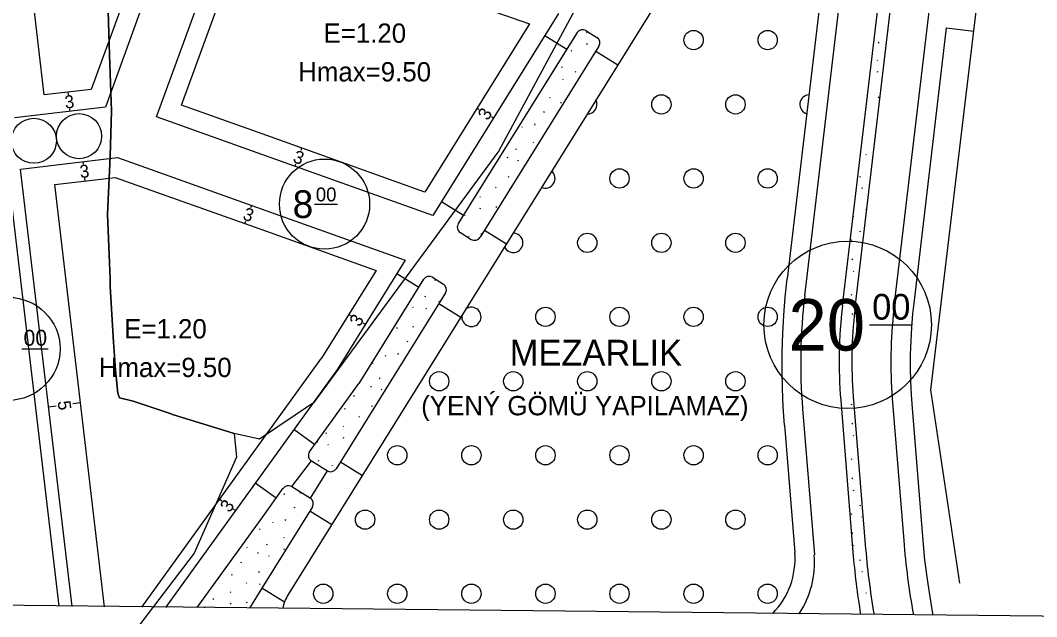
# Model space of a CAD drawing. Extents: x 419396 to 421519, y 4453567 to 4456767.
# Drawn here: x 421221.7 to 421379.5, y 4454304 to 4454396.7 of the extents above; entities that cross this region are included whole.
import ezdxf

# ---------------------------------------------------------------- set-up
doc = ezdxf.new("R2010")
doc.units = 0
for name, color, linetype in [('0_KADASTRO', 7, 'Continuous'), ('Level 20', 7, 'Continuous'), ('Level 28', 7, 'Continuous'), ('Level 29', 7, 'Continuous'), ('Level 30', 7, 'Continuous'), ('Level 41', 7, 'Continuous'), ('Level 42', 7, 'Continuous'), ('Level 55', 7, 'Continuous'), ('Level 58', 7, 'Continuous'), ('Level 61', 7, 'Continuous'), ('Level 62', 7, 'Continuous'), ('Level 9', 7, 'Continuous'), ('Y_Lejant', 7, 'Continuous')]:
    doc.layers.add(name, color=color, linetype=linetype)

msp = doc.modelspace()

# ---------------------------------------------------------------- linework, layer by layer
at = {"layer": '0_KADASTRO'}
for points in [[(421319.06, 4454419.29), (421295.98, 4454376.38), (421267.2, 4454337.26), (421258.81, 4454331.6), (421254.88, 4454332.49), (421245.33, 4454335.45), (421244.95, 4454335.61), (421239.19, 4454337.52), (421237.08, 4454338.03), (421236.83, 4454338.78), (421236.46, 4454342.32), (421236.16, 4454346.67), (421235.62, 4454355.32), (421235.65, 4454356.52), (421235.54, 4454359.01), (421235.21, 4454366.54), (421235.66, 4454375.5), (421235.85, 4454382.61), (421235.54, 4454391.31), (421235.37, 4454396.39), (421235.2, 4454401.44)], [(421235.2, 4454401.44), (421235.37, 4454396.39), (421235.54, 4454391.31), (421235.85, 4454382.61), (421235.66, 4454375.5), (421235.21, 4454366.54), (421235.54, 4454359.01), (421235.65, 4454356.52), (421235.62, 4454355.32), (421236.16, 4454346.67), (421236.46, 4454342.32), (421236.83, 4454338.78), (421237.08, 4454338.03), (421239.19, 4454337.52), (421244.95, 4454335.61), (421245.33, 4454335.45), (421254.88, 4454332.49), (421255.26, 4454328.81), (421248.66, 4454313.91), (421235.22, 4454296.24)]]:
    msp.add_lwpolyline(points, dxfattribs=at)
at = {"layer": 'Level 20'}
for p, q in [((421225.41, 4454385.08), (421215.24, 4454471.52)), ((421258.35, 4454456.47), (421232.7, 4454385.94)), ((421246.71, 4454383.48), (421256.87, 4454411.44)), ((421260.27, 4454410.25), (421300.73, 4454396.12)), ((421300.73, 4454396.12), (421284.49, 4454369.99)), ((421232.7, 4454385.94), (421225.41, 4454385.08)), ((421229.06, 4454385.51), (421229.1, 4454385.12)), ((421229.41, 4454382.53), (421229.36, 4454382.93)), ((421259.94, 4454378.76), (421246.71, 4454383.48)), ((421292.61, 4454383.05), (421292.95, 4454382.84)), ((421295.16, 4454381.47), (421294.82, 4454381.68)), ((421259.94, 4454378.76), (421259.94, 4454378.76)), ((421259.94, 4454378.76), (421259.94, 4454378.76)), ((421259.94, 4454378.76), (421259.94, 4454378.76)), ((421284.49, 4454369.99), (421259.94, 4454378.76)), ((421265.35, 4454376.82), (421265.22, 4454376.45)), ((421231.39, 4454374.71), (421231.44, 4454374.31)), ((421264.35, 4454374), (421264.48, 4454374.37)), ((421227.04, 4454371.18), (421236.43, 4454372.28)), ((421231.74, 4454371.73), (421231.69, 4454372.13)), ((421236.43, 4454372.28), (421259.78, 4454363.95)), ((421234.76, 4454305.59), (421227.04, 4454371.18)), ((421257.56, 4454367.93), (421257.42, 4454367.55)), ((421256.55, 4454365.1), (421256.68, 4454365.48)), ((421259.78, 4454363.95), (421259.78, 4454363.95)), ((421259.78, 4454363.95), (421259.78, 4454363.95)), ((421259.78, 4454363.95), (421259.78, 4454363.95)), ((421259.78, 4454363.95), (421276.93, 4454357.82)), ((421276.93, 4454357.82), (421268.45, 4454344.18)), ((421272.69, 4454351), (421273.03, 4454350.79)), ((421275.23, 4454349.42), (421274.9, 4454349.63)), ((421259.45, 4454331.7), (421268.45, 4454344.18)), ((421226.07, 4454336.65), (421227.26, 4454336.79)), ((421231.04, 4454337.24), (421229.85, 4454337.1)), ((421240.58, 4454305.53), (421259.45, 4454331.7)), ((421259.45, 4454331.7), (421259.45, 4454331.7)), ((421259.45, 4454331.7), (421259.45, 4454331.7)), ((421259.45, 4454331.7), (421259.45, 4454331.7)), ((421252.65, 4454322.27), (421252.97, 4454322.03)), ((421255.08, 4454320.51), (421254.76, 4454320.75))]:
    msp.add_line(p, q, dxfattribs=at)
at = {"layer": 'Level 28'}
for p, q in [((421339.65, 4454430.32), (421263.29, 4454307.46)), ((421349.18, 4454427.55), (421340.76, 4454356.51)), ((421365.51, 4454395.49), (421369.74, 4454394.99)), ((421308.13, 4454394.76), (421289.68, 4454365.09)), ((421303.14, 4454394.31), (421306.54, 4454392.2)), ((421309.5, 4454395.08), (421311.2, 4454394.02)), ((421311.52, 4454392.64), (421293.08, 4454362.97)), ((421311.05, 4454391.88), (421314.45, 4454389.77)), ((421290.48, 4454366.37), (421287.09, 4454368.48)), ((421290.01, 4454363.71), (421291.7, 4454362.65)), ((421293.76, 4454364.07), (421297.16, 4454361.96)), ((421280.16, 4454357.33), (421283.55, 4454355.22)), ((421284.31, 4454356.44), (421274.27, 4454340.28)), ((421285.68, 4454356.76), (421287.38, 4454355.7)), ((421340.46, 4454353.69), (421340.76, 4454356.51)), ((421287.7, 4454354.32), (421270.73, 4454327.03)), ((421286.69, 4454352.7), (421290.09, 4454350.58)), ((421340.23, 4454350.85), (421340.46, 4454353.69)), ((421340.07, 4454348.01), (421340.23, 4454350.85)), ((421339.98, 4454345.17), (421340.07, 4454348.01)), ((421339.96, 4454342.32), (421339.98, 4454345.17)), ((421340.02, 4454339.48), (421339.96, 4454342.32)), ((421266.61, 4454329.67), (421274.27, 4454340.28)), ((421340.14, 4454336.64), (421340.02, 4454339.48)), ((421340.33, 4454333.8), (421340.14, 4454336.64)), ((421340.33, 4454333.8), (421341.93, 4454313.99)), ((421267.39, 4454330.75), (421264.15, 4454333.09)), ((421263.85, 4454324.24), (421266.9, 4454328.23)), ((421266.9, 4454328.23), (421269.36, 4454326.7)), ((421271.41, 4454328.11), (421274.8, 4454325.99)), ((421266.72, 4454322.46), (421269.36, 4454326.7)), ((421259.37, 4454323.9), (421258.15, 4454324.78)), ((421263.85, 4454324.24), (421266.72, 4454322.46)), ((421259.32, 4454319.55), (421262.51, 4454323.98)), ((421259.37, 4454323.9), (421259.37, 4454323.9)), ((421259.37, 4454323.9), (421259.37, 4454323.9)), ((421259.37, 4454323.9), (421259.37, 4454323.9)), ((421261.4, 4454322.44), (421259.37, 4454323.9)), ((421267.04, 4454321.08), (421259.21, 4454308.48)), ((421249.15, 4454305.44), (421259.32, 4454319.55)), ((421259.32, 4454319.55), (421259.32, 4454319.55)), ((421259.32, 4454319.55), (421259.32, 4454319.55)), ((421259.32, 4454319.55), (421259.32, 4454319.55)), ((421266.66, 4454320.47), (421270.06, 4454318.36)), ((421259.21, 4454308.48), (421257.26, 4454305.36)), ((421259.21, 4454308.47), (421259.2, 4454308.47)), ((421259.21, 4454308.48), (421259.21, 4454308.48)), ((421259.21, 4454308.48), (421259.21, 4454308.48)), ((421259.21, 4454308.48), (421259.21, 4454308.48)), ((421259.21, 4454308.47), (421259.21, 4454308.47)), ((421259.21, 4454308.47), (421259.21, 4454308.47)), ((421259.21, 4454308.47), (421259.21, 4454308.47)), ((421262.71, 4454306.29), (421259.21, 4454308.47))]:
    msp.add_line(p, q, dxfattribs=at)
for centre, radius, start, end in [((421308.98, 4454394.23), 1, 58.1345, 148.1345), ((421310.68, 4454393.17), 1, 328.1345, 58.1345), ((421290.53, 4454364.56), 1, 148.1345, 238.1345), ((421292.23, 4454363.5), 1, 238.1345, 328.1345), ((421285.16, 4454355.91), 1, 58.1345, 148.1345), ((421286.85, 4454354.85), 1, 328.1345, 58.1345), ((421267.42, 4454329.08), 1, 144.2091, 238.1345), ((421269.89, 4454327.55), 1, 238.1345, 328.1345), ((421263.32, 4454323.39), 1, 58.1345, 144.2091), ((421266.19, 4454321.61), 1, 328.1345, 58.1345), ((421329.9, 4454313.02), 12.07, 315.4171, 4.6107), ((421268.88, 4454303.99), 6.59, 148.1345, 168.144)]:
    msp.add_arc(centre, radius, start, end, dxfattribs=at)
at = {"layer": 'Level 29'}
for p, q in [((421260.73, 4454454.24), (421234.89, 4454383.18)), ((421242.85, 4454381.67), (421255.06, 4454415.25)), ((421305.26, 4454397.72), (421285.76, 4454366.35)), ((421360.5, 4454353.15), (421365.51, 4454395.49)), ((421234.89, 4454383.18), (421220.79, 4454381.52)), ((421259.91, 4454375.58), (421242.85, 4454381.67)), ((421221.73, 4454373.57), (421236.78, 4454375.34)), ((421236.78, 4454375.34), (421259.82, 4454367.12)), ((421259.91, 4454375.58), (421259.91, 4454375.58)), ((421259.91, 4454375.58), (421259.91, 4454375.58)), ((421259.91, 4454375.58), (421259.91, 4454375.58)), ((421285.76, 4454366.35), (421259.91, 4454375.58)), ((421229.72, 4454305.64), (421221.73, 4454373.57)), ((421259.82, 4454367.12), (421259.82, 4454367.12)), ((421259.82, 4454367.12), (421259.82, 4454367.12)), ((421259.82, 4454367.12), (421259.82, 4454367.12)), ((421259.82, 4454367.12), (421281.44, 4454359.4)), ((421281.44, 4454359.4), (421270.94, 4454342.51)), ((421360.28, 4454351.07), (421360.5, 4454353.15)), ((421360.11, 4454348.98), (421360.28, 4454351.07)), ((421359.99, 4454346.88), (421360.11, 4454348.98)), ((421359.92, 4454344.79), (421359.99, 4454346.88)), ((421359.91, 4454342.69), (421359.92, 4454344.79)), ((421270.94, 4454342.51), (421259.39, 4454326.49)), ((421359.95, 4454340.6), (421359.91, 4454342.69)), ((421360.04, 4454338.5), (421359.95, 4454340.6)), ((421360.18, 4454336.41), (421360.04, 4454338.5)), ((421361.79, 4454316.5), (421360.18, 4454336.41)), ((421259.39, 4454326.49), (421244.25, 4454305.49)), ((421259.39, 4454326.49), (421259.39, 4454326.49)), ((421259.39, 4454326.49), (421259.39, 4454326.49)), ((421259.39, 4454326.49), (421259.39, 4454326.49)), ((421362.14, 4454312.8), (421361.79, 4454316.5)), ((421362.62, 4454309.12), (421362.14, 4454312.8)), ((421363.2, 4454305.45), (421362.62, 4454309.12)), ((421363.43, 4454304.28), (421363.2, 4454305.45))]:
    msp.add_line(p, q, dxfattribs=at)
at = {"layer": 'Level 41'}
for p, q in [((421356.38, 4454395.06), (421356.42, 4454395.14)), ((421309.61, 4454394.84), (421309.68, 4454394.73)), ((421307.22, 4454392), (421307.29, 4454391.89)), ((421309.66, 4454392.92), (421309.74, 4454393.08)), ((421354.95, 4454393.13), (421355.02, 4454393.29)), ((421354.71, 4454390.54), (421354.78, 4454390.43)), ((421305.76, 4454389.33), (421305.83, 4454389.49)), ((421303.78, 4454387.76), (421303.84, 4454387.67)), ((421305.87, 4454387.59), (421305.94, 4454387.48)), ((421307.85, 4454388.71), (421307.92, 4454388.6)), ((421354.77, 4454388.61), (421354.84, 4454388.77)), ((421303.84, 4454384.75), (421303.91, 4454384.64)), ((421354.95, 4454384.62), (421355.02, 4454384.78)), ((421302.99, 4454382.35), (421303.06, 4454382.51)), ((421305.59, 4454383.96), (421305.61, 4454383.8)), ((421354.71, 4454382.03), (421354.78, 4454381.92)), ((421299.56, 4454380.2), (421299.63, 4454380.09)), ((421301.55, 4454380.41), (421301.62, 4454380.57)), ((421301.31, 4454377.82), (421301.38, 4454377.71)), ((421298.67, 4454376.63), (421298.74, 4454376.78)), ((421297.3, 4454375.45), (421297.32, 4454375.29)), ((421298.93, 4454374.98), (421299, 4454374.87)), ((421352.96, 4454375.9), (421353.03, 4454375.79)), ((421297.47, 4454372.31), (421297.54, 4454372.47)), ((421352.07, 4454372.32), (421352.14, 4454372.48)), ((421295.48, 4454370.76), (421295.55, 4454370.65)), ((421297.57, 4454370.57), (421297.65, 4454370.46)), ((421352.33, 4454370.68), (421352.4, 4454370.57)), ((421293.02, 4454369.31), (421293.09, 4454369.2)), ((421293.08, 4454367.39), (421293.15, 4454367.55)), ((421295.54, 4454367.73), (421295.61, 4454367.62)), ((421352.96, 4454367.39), (421353.03, 4454367.28)), ((421290.64, 4454366.47), (421290.71, 4454366.36)), ((421350.98, 4454366.26), (421351.04, 4454366.16)), ((421352.07, 4454363.81), (421352.14, 4454363.97)), ((421291.27, 4454363.18), (421291.34, 4454363.07)), ((421293.26, 4454363.39), (421293.33, 4454363.55)), ((421350.7, 4454362.64), (421350.72, 4454362.48)), ((421352.33, 4454362.17), (421352.4, 4454362.06)), ((421350.86, 4454359.49), (421350.93, 4454359.65)), ((421350.97, 4454357.76), (421351.04, 4454357.65)), ((421286.02, 4454356.39), (421286.09, 4454356.28)), ((421350.7, 4454354.13), (421350.72, 4454353.97)), ((421284.55, 4454353.71), (421284.62, 4454353.87)), ((421286.65, 4454353.1), (421286.72, 4454352.99)), ((421282.56, 4454352.17), (421282.63, 4454352.06)), ((421284.66, 4454351.98), (421284.73, 4454351.87)), ((421350.86, 4454350.98), (421350.93, 4454351.14)), ((421280.17, 4454348.79), (421280.24, 4454348.95)), ((421282.63, 4454349.14), (421282.7, 4454349.03)), ((421350.97, 4454349.25), (421351.02, 4454349.17)), ((421281.78, 4454346.73), (421281.85, 4454346.89)), ((421348.94, 4454346.41), (421349.01, 4454346.3)), ((421280.34, 4454344.79), (421280.41, 4454344.95)), ((421350.7, 4454345.62), (421350.72, 4454345.46)), ((421276.37, 4454343.47), (421276.44, 4454343.36)), ((421278.36, 4454344.59), (421278.43, 4454344.48)), ((421280.11, 4454342.2), (421280.14, 4454342.16)), ((421277.47, 4454341.01), (421277.54, 4454341.17)), ((421348.87, 4454340.93), (421348.94, 4454340.82)), ((421273.49, 4454338.22), (421273.56, 4454338.38)), ((421276.1, 4454339.84), (421276.11, 4454339.68)), ((421277.73, 4454339.37), (421277.8, 4454339.26)), ((421276.26, 4454336.69), (421276.33, 4454336.85)), ((421350.7, 4454337.11), (421350.72, 4454336.95)), ((421272.05, 4454336.28), (421272.12, 4454336.44)), ((421271.81, 4454333.69), (421271.89, 4454333.59)), ((421274.27, 4454335.15), (421274.34, 4454335.04)), ((421350.86, 4454333.96), (421350.93, 4454334.12)), ((421269.17, 4454332.5), (421269.24, 4454332.66)), ((421350.97, 4454332.23), (421351.04, 4454332.12)), ((421267.8, 4454331.32), (421267.82, 4454331.17)), ((421269.43, 4454330.86), (421269.5, 4454330.75)), ((421271.87, 4454331.77), (421271.94, 4454331.93)), ((421267.97, 4454328.18), (421268.04, 4454328.34)), ((421270.06, 4454327.57), (421270.13, 4454327.46)), ((421350.7, 4454328.6), (421350.72, 4454328.44)), ((421350.86, 4454325.45), (421350.93, 4454325.61)), ((421262.64, 4454322.99), (421262.71, 4454323.15)), ((421265.1, 4454323.34), (421265.17, 4454323.23)), ((421350.97, 4454323.72), (421351.04, 4454323.61)), ((421264.25, 4454320.93), (421264.32, 4454321.09)), ((421352.07, 4454321.26), (421352.14, 4454321.42)), ((421350.7, 4454320.09), (421350.72, 4454319.93)), ((421352.33, 4454319.62), (421352.4, 4454319.51)), ((421260.83, 4454318.78), (421260.9, 4454318.68)), ((421262.81, 4454318.99), (421262.89, 4454319.15)), ((421265.03, 4454317.86), (421265.03, 4454317.86)), ((421258.84, 4454317.66), (421258.91, 4454317.56)), ((421262.58, 4454316.4), (421262.65, 4454316.3)), ((421350.86, 4454316.94), (421350.93, 4454317.1)), ((421256.81, 4454314.83), (421256.88, 4454314.72)), ((421259.94, 4454315.21), (421260.01, 4454315.37)), ((421350.97, 4454315.21), (421351.04, 4454315.1)), ((421258.57, 4454314.03), (421258.58, 4454313.87)), ((421260.2, 4454313.56), (421260.27, 4454313.46)), ((421262.64, 4454314.48), (421262.71, 4454314.64)), ((421255.96, 4454312.42), (421256.03, 4454312.58)), ((421352.07, 4454312.75), (421352.14, 4454312.91)), ((421252.58, 4454310.2), (421252.6, 4454310.17)), ((421254.52, 4454310.48), (421254.59, 4454310.64)), ((421258.73, 4454310.89), (421258.8, 4454311.05)), ((421352.33, 4454311.11), (421352.4, 4454311)), ((421256.74, 4454309.35), (421256.81, 4454309.24)), ((421258.84, 4454309.15), (421258.91, 4454309.05)), ((421251.64, 4454306.7), (421251.72, 4454306.86)), ((421254.29, 4454307.89), (421254.36, 4454307.79)), ((421352.96, 4454307.82), (421353.03, 4454307.71)), ((421250.27, 4454305.52), (421250.28, 4454305.43)), ((421254.34, 4454305.97), (421254.42, 4454306.13)), ((421256.81, 4454306.32), (421256.88, 4454306.21))]:
    msp.add_line(p, q, dxfattribs=at)
at = {"layer": 'Level 42'}
for centre in [(421326.22, 4454393.61), (421337.72, 4454393.61), (421321.22, 4454383.61), (421332.72, 4454383.61), (421314.72, 4454372.11), (421326.22, 4454372.11), (421337.72, 4454372.11), (421309.72, 4454362.11), (421321.22, 4454362.11), (421332.72, 4454362.11), (421303.22, 4454350.61), (421314.72, 4454350.61), (421326.22, 4454350.61), (421337.72, 4454350.61), (421286.72, 4454340.61), (421298.22, 4454340.61), (421309.72, 4454340.61), (421321.22, 4454340.61), (421332.72, 4454340.61), (421280.22, 4454329.11), (421291.72, 4454329.11), (421303.22, 4454329.11), (421314.72, 4454329.11), (421326.22, 4454329.11), (421337.72, 4454329.11), (421275.22, 4454319.11), (421286.72, 4454319.11), (421298.22, 4454319.11), (421309.72, 4454319.11), (421321.22, 4454319.11), (421332.72, 4454319.11), (421268.72, 4454307.61), (421280.22, 4454307.61), (421291.72, 4454307.61), (421303.22, 4454307.61), (421314.72, 4454307.61), (421326.22, 4454307.61), (421337.72, 4454307.61)]:
    msp.add_circle(centre, 1.5, dxfattribs=at)
for centre, start, end in [((421309.72, 4454383.61), 268.5231, 27.7461), ((421344.22, 4454383.61), 92.8833, 253.5965), ((421303.22, 4454372.11), 246.1067, 50.1625), ((421298.22, 4454362.11), 204.7782, 91.491), ((421291.72, 4454350.61), 171.6409, 124.6283)]:
    msp.add_arc(centre, 1.5, start, end, dxfattribs=at)
at = {"layer": 'Level 55'}
for centre in [(421223.8, 4454377.96), (421230.81, 4454378.68)]:
    msp.add_circle(centre, 3.5, dxfattribs=at)
at = {"layer": 'Level 58'}
for p, q in [((421267.36, 4454368.12), (421270.91, 4454368.12)), ((421353.54, 4454349.38), (421360.14, 4454349.38)), ((421353.54, 4454349.38), (421360.14, 4454349.38)), ((421221.95, 4454345.64), (421226.01, 4454345.64))]:
    msp.add_line(p, q, dxfattribs=at)
for centre, radius in [((421268.92, 4454368.12), 7), ((421350.14, 4454349.38), 13), ((421350.14, 4454349.38), 13), ((421219.86, 4454345.64), 8)]:
    msp.add_circle(centre, radius, dxfattribs=at)
at = {"layer": 'Level 62'}
for p, q in [((421349.33, 4454352.37), (421365.29, 4454486.99)), ((421351.26, 4454351.67), (421367.1, 4454485.24)), ((421227.7, 4454305.66), (421207.92, 4454473.88)), ((421357.32, 4454351.79), (421370.76, 4454465.18)), ((421343.47, 4454353.88), (421352.13, 4454426.98)), ((421349.06, 4454337.63), (421350.96, 4454314.07)), ((421351.01, 4454338.25), (421352.87, 4454315.26)), ((421357.06, 4454337.91), (421358.84, 4454315.85)), ((421343.14, 4454336.33), (421344.97, 4454313.64))]:
    msp.add_line(p, q, dxfattribs=at)
for centre, radius, start, end in [((421431.48, 4454343.45), 88.63, 173.2401, 184.6107), ((421423.25, 4454343.61), 74.43, 173.2401, 184.6107), ((421418.54, 4454343.7), 67.75, 173.2401, 184.6107), ((421426.87, 4454343.54), 70.03, 173.2401, 184.6107), ((421475.95, 4454325.18), 123.48, 184.6107, 189.7012), ((421476.82, 4454325.37), 118.36, 184.6107, 190.2458), ((421330.52, 4454312.47), 14.49, 326.6136, 4.6107), ((421467.88, 4454323.5), 117.3, 184.6107, 189.3721)]:
    msp.add_arc(centre, radius, start, end, dxfattribs=at)
at = {"layer": 'Level 9'}
for p, q in [((421363.04, 4454339.26), (421380.41, 4454483.8)), ((421367.56, 4454309.24), (421363.04, 4454339.26))]:
    msp.add_line(p, q, dxfattribs=at)
at = {"layer": 'Y_Lejant'}
msp.add_lwpolyline([(420209.76, 4455704.6), (421518.56, 4455690.86), (421518.56, 4454302.65), (420195.09, 4454316.54)], close=True, dxfattribs=at)

# ---------------------------------------------------------------- texts
at = {"layer": 'Level 20'}
for s, rotation, p in [('3', 6.7082, (421228.69, 4454382.95)), ('3', 58.1345, (421294.27, 4454380.99)), ('3', 340.3462, (421263.89, 4454374.69)), ('3', 6.7082, (421231.02, 4454372.15)), ('3', 340.3462, (421256.09, 4454365.8)), ('3', 58.1345, (421274.35, 4454348.94)), ('5', 276.7082, (421227.48, 4454337.49)), ('3', 54.2091, (421254.16, 4454320.09))]:
    msp.add_text(s, height=2, rotation=rotation, dxfattribs=at).set_placement(p)
at = {"layer": 'Level 30'}
for s, p in [('E=1.20', (421268.76, 4454393.18)), ('Hmax=9.50', (421264.83, 4454387.18)), ('E=1.20', (421237.81, 4454347.26)), ('Hmax=9.50', (421233.87, 4454341.26))]:
    msp.add_text(s, height=3, dxfattribs=at).set_placement(p)
at = {"layer": 'Level 58'}
for s, height, p in [('8', 4.3, (421263.97, 4454365.97)), ('00', 2.152, (421267.57, 4454368.55)), ('00', 3.997, (421353.94, 4454350.18)), ('00', 3.997, (421353.94, 4454350.18)), ('20', 7.993, (421340.95, 4454345.38)), ('20', 7.993, (421340.95, 4454345.38)), ('00', 2.46, (421222.19, 4454346.13))]:
    msp.add_text(s, height=height, dxfattribs=at).set_placement(p)
at = {"layer": 'Level 61'}
for s, height, p in [('MEZARLIK', 4, (421297.67, 4454343.05)), ('(YENÝ GÖMÜ YAPILAMAZ)', 3, (421283.93, 4454335.32))]:
    msp.add_text(s, height=height, dxfattribs=at).set_placement(p)

doc.saveas('drawing.dxf')
